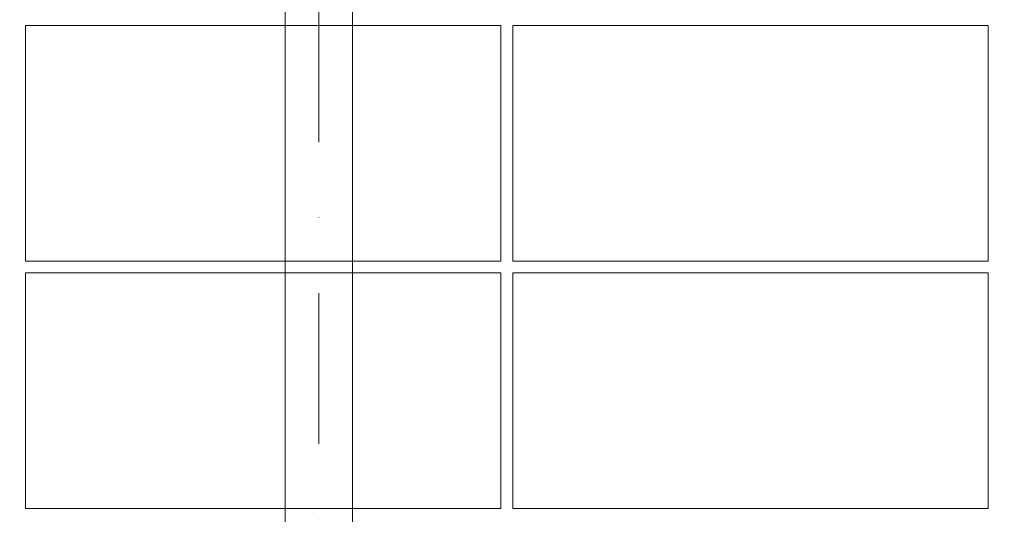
# Model space of a CAD drawing. Header units: millimetres. Extents: x -1695604 to 5289369, y -1488057 to 2187451.
# Tile 523 of 656: x 329245 to 331731, y 151430 to 152680. Entities that reach past the tile are written whole.
import ezdxf
from ezdxf import colors
from ezdxf.entities.mleader import LeaderData, LeaderLine
from ezdxf.math import Vec2, Vec3

# ---------------------------------------------------------------- set-up
doc = ezdxf.new("R2010")
doc.units = ezdxf.units.MM
doc.linetypes.add('CENTERX2', pattern=[101.6, 63.5, -12.7, 12.7, -12.7])
doc.linetypes.add('DASHDOT', pattern=[25.4, 12.7, -6.35, 0, -6.35])
for name, color, linetype, lineweight in [('A99_FVE', 30, 'Continuous', 5), ('A99_N_txt-popis-50 @ 200', 240, 'Continuous', 9), ('A99_S_osy', 1, 'CENTERX2', 5)]:
    doc.layers.add(name, color=color, linetype=linetype, lineweight=lineweight)
doc.styles.add('A99_popis', font='isocpeur.ttf')

msp = doc.modelspace()

# ---------------------------------------------------------------- linework, layer by layer
at = {"layer": 'A99_FVE', "linetype": 'Continuous', "lineweight": 15, "ltscale": 2}
msp.add_lwpolyline([(329915, 155305.9), (330085, 155305.9), (330085, 149540.9), (329915, 149540.9)], close=True, dxfattribs=at)
at = {"layer": 'A99_FVE', "lineweight": 5, "ltscale": 2}
for points in [[(330460, 152070), (330460, 152665), (329260, 152665), (329260, 152070)], [(331690, 152070), (331690, 152665), (330490, 152665), (330490, 152070)], [(330460, 151445), (330460, 152040), (329260, 152040), (329260, 151445)], [(331690, 151445), (331690, 152040), (330490, 152040), (330490, 151445)]]:
    msp.add_lwpolyline(points, close=True, dxfattribs=at)
at = {"layer": 'A99_S_osy', "linetype": 'DASHDOT', "lineweight": 5, "ltscale": 30}
msp.add_lwpolyline([(330000, 250300), (330000, 146890)], dxfattribs=at)

# ---------------------------------------------------------------- leaders
at = {"layer": 'A99_N_txt-popis-50 @ 200', "lineweight": 9}
ml = msp.add_multileader_mtext('Standard', dxfattribs=at)
ml.set_content('\\A1;{\\fISOCPEUR|b1|i0|c238|p34;\\C256;ocelový nosník}', color=1, style='A99_popis')
ml.set_leader_properties(color=256, linetype='ByLayer', lineweight=-1)
ml.build(insert=Vec2(0, 0))
ml.multileader.update_dxf_attribs({"dogleg_length": 200, "arrow_head_size": 300, "scale": 200})
ctx = ml.context
ctx.base_point, ctx.scale, ctx.char_height, ctx.arrow_head_size, ctx.landing_gap_size, ctx.plane_origin = Vec3(21517.5, 152275), 200, 400, 300, 1000, Vec3(20965, 145696.7)
notes = []
notes.append((ctx, [(0, (1, 1, 0), (20717.5, 152275), (1, 0), 800, [(0, [(20720, 150347.5)], 0, [])])]))
ctx.mtext.insert, ctx.mtext.width, ctx.mtext.defined_height, ctx.mtext.flow_direction = Vec3(22517.5, 152533.2), 3664.376, 670, 5
for ctx, leaders in notes:
    for number, flags, end, landing, length, lines in leaders:
        leader = LeaderData()
        leader.index, (leader.has_last_leader_line, leader.has_dogleg_vector, leader.attachment_direction) = number, flags
        leader.last_leader_point, leader.dogleg_vector, leader.dogleg_length = Vec3(end), Vec3(landing), length
        for number, points, colour, breaks in lines:
            line = LeaderLine()
            line.index, line.vertices, line.color, line.breaks = number, Vec3.list(points), colors.encode_raw_color(colour), breaks
            leader.lines.append(line)
        ctx.leaders.append(leader)

doc.saveas('drawing.dxf')
